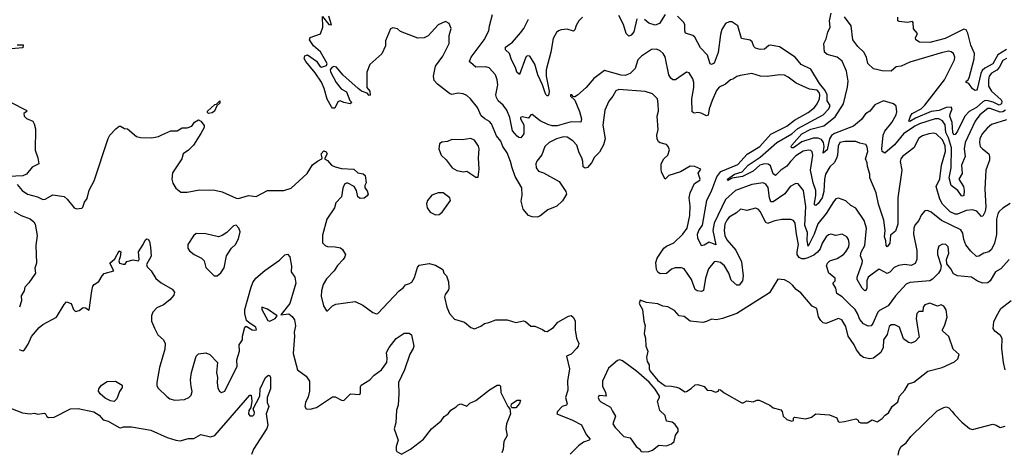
# Model space of a CAD drawing. Extents: x 2087054 to 2277909, y 548907 to 753496.
# Tile 257 of 444: x 2154481 to 2162327, y 693919 to 697364. Entities that reach past the tile are written whole.
import ezdxf

# ---------------------------------------------------------------- set-up
doc = ezdxf.new("R2010")
doc.units = 0

msp = doc.modelspace()

# ---------------------------------------------------------------- linework, layer by layer
at = {"layer": '0CON20XD'}
for points in [[(2157035, 696717.5), (2157015, 696710), (2156991.4, 696658.6), (2156975, 696659.2), (2156965, 696669.2), (2156930.1, 696730.1), (2156908, 696815), (2156886.4, 696866.4), (2156835, 696940), (2156760.2, 697030.2), (2156748.1, 697055), (2156752.5, 697077.5), (2156775, 697083.1), (2156845, 697035.2), (2156873.1, 696993.1), (2156885, 696986.1), (2156925, 696999.8), (2156932.2, 697015), (2156878.6, 697108.6), (2156823.3, 697155), (2156789.2, 697205), (2156795, 697223.3), (2156879.2, 697250.8), (2156897.8, 697305), (2156895, 697390), (2156945, 697326.7), (2156966.7, 697323.3), (2156945, 697392.5)], [(2162375, 695900), (2162316, 695864), (2162285, 695835.6), (2162275, 695818), (2162264.7, 695775), (2162265.9, 695654.1), (2162248.4, 695585), (2162225, 695533.6), (2162205, 695516.1), (2162165, 695503.9), (2162125, 695481.9), (2162105, 695479.2), (2162060.7, 695520.7), (2162021.7, 695571.7), (2162004.4, 695615), (2161997.8, 695665), (2161979.7, 695689.7), (2161826.2, 695766.2), (2161745, 695832.5), (2161715, 695844), (2161695, 695842), (2161663.8, 695806.2), (2161645, 695766), (2161615, 695728), (2161607.3, 695705), (2161603.6, 695655), (2161629.1, 695525), (2161630.8, 695455), (2161617.3, 695422.7), (2161585, 695406.9), (2161535, 695415.4), (2161484, 695406), (2161449.8, 695390.2), (2161415, 695353.1), (2161395, 695342.5), (2161335, 695374.6), (2161325, 695373.9), (2161241.1, 695315), (2161231.1, 695285), (2161232.2, 695225), (2161225, 695208.6), (2161215, 695204), (2161194, 695225), (2161155.9, 695295.9), (2161155.9, 695315), (2161195.4, 695425), (2161196.4, 695445), (2161182.1, 695485), (2161187.3, 695512.7), (2161215.3, 695565), (2161228.2, 695705), (2161211.5, 695765), (2161144.5, 695864.5), (2161105.5, 695885.5), (2161065, 695920.8), (2161005, 695942.9), (2160985, 695936.9), (2160965, 695914.4), (2160908.5, 695821.5), (2160840.2, 695739.8), (2160813.3, 695655), (2160765, 695560), (2160756.1, 695605), (2160758.3, 695668.3), (2160738.6, 695725), (2160746.1, 695876.1), (2160727.1, 696005), (2160685, 696055.8), (2160665, 696059.2), (2160622, 696035), (2160578.3, 695978.3), (2160485, 695913.3), (2160466, 695915), (2160454.8, 695945), (2160446.6, 696026.6), (2160425.6, 696055), (2160405, 696065.5), (2160315, 696051.8), (2160185, 696003.4), (2160105, 695932.1), (2160014.8, 695745), (2160005.8, 695685), (2160029.2, 695570.8), (2159975, 695593.5), (2159935, 695568.2), (2159915, 695564.5), (2159885, 695624), (2159882.5, 695655), (2159894.1, 695685.9), (2159922.8, 695727.2), (2159957.8, 695925), (2159997.6, 696007.6), (2160036.2, 696113.8), (2160068.6, 696155), (2160205, 696209.8), (2160277.9, 696292.1), (2160378, 696355), (2160467.2, 696452.8), (2160593.8, 696515), (2160655.5, 696564.5), (2160765.4, 696625), (2160814.6, 696665), (2160834.7, 696695), (2160853.4, 696735), (2160858.4, 696765), (2160850.8, 696785), (2160835, 696802.1), (2160775, 696812.1), (2160668.3, 696858.3), (2160605, 696906.7), (2160575, 696921.2), (2160535.9, 696924.1), (2160437.4, 696912.6), (2160385, 696915.5), (2160315, 696936.4), (2160221.1, 696918.9), (2160195, 696910.6), (2160165, 696890), (2160145, 696885.7), (2160105, 696850.5), (2160055, 696827.5), (2160035, 696801.4), (2159998.2, 696721.8), (2159976, 696655), (2159967.5, 696605), (2159955, 696598.8), (2159910.9, 696620.9), (2159885, 696624.5), (2159855, 696618.6), (2159840.4, 696630.4), (2159837.6, 696735), (2159852.7, 696825), (2159852.2, 696865), (2159845, 696893.3), (2159815, 696940), (2159795, 696946.2), (2159706.2, 696885), (2159685, 696884.3), (2159668.6, 696898.6), (2159653.8, 696925), (2159625, 697068), (2159609.4, 697095), (2159585, 697117.1), (2159555, 697128.6), (2159515, 697127.5), (2159435, 697073.1), (2159408.1, 697045), (2159384.5, 696975), (2159345, 696935.5), (2159305, 696920.8), (2159275, 696921.4), (2159141.4, 696958.6), (2159055.4, 696894.6), (2158995.8, 696825), (2158925, 696763.8), (2158905, 696750), (2158895, 696750), (2158880, 696765), (2158870, 696765), (2158870, 696755), (2158905, 696722.5), (2158942.7, 696632.7), (2158958.2, 696575), (2158952.7, 696547.3), (2158875, 696549.7), (2158765, 696519.8), (2158725, 696518.4), (2158688.4, 696528.4), (2158629.7, 696559.7), (2158565, 696610), (2158555, 696606.2), (2158535, 696578.8), (2158485, 696591.4), (2158472.5, 696585), (2158471.4, 696575), (2158497.6, 696527.6), (2158499.1, 696455), (2158475, 696424.4), (2158457.5, 696425), (2158445.7, 696435.7), (2158408.9, 696478.9), (2158386.5, 696586.5), (2158363.8, 696643.8), (2158335, 696684.5), (2158295, 696718.9), (2158279.6, 696745), (2158276.5, 696765), (2158290.8, 696845), (2158286.2, 696885), (2158273.3, 696925), (2158221.2, 696981.2), (2158195, 696989.1), (2158115.4, 696985.4), (2158072.4, 697022.4), (2158065.8, 697035), (2158078.2, 697065), (2158181.6, 697205), (2158220, 697275), (2158224.3, 697315), (2158248, 697405)], [(2158965, 697383.3), (2158936.2, 697355), (2158915, 697317.5), (2158905.9, 697284.1), (2158895, 697273.3), (2158845, 697289.2), (2158795.8, 697284.2), (2158775, 697276.2), (2158758.3, 697261.7), (2158730.9, 697215), (2158712.3, 697105), (2158677.1, 696965), (2158677.5, 696915), (2158700.7, 696795), (2158698.8, 696771.2), (2158691.2, 696758.8), (2158685, 696758), (2158675, 696769.2), (2158665, 696790), (2158647.5, 696845), (2158610, 696925), (2158585, 697009.2), (2158546.2, 697075), (2158525, 697075.6), (2158514.6, 697065.4), (2158465, 696927.5), (2158442.9, 696945), (2158433.2, 696983.2), (2158400, 697045), (2158385.5, 697095), (2158351.9, 697125), (2158351.4, 697145), (2158408.9, 697185), (2158471, 697259), (2158498.2, 697295), (2158535, 697368)], [(2159397.9, 697372.1), (2159375, 697268), (2159355, 697240), (2159335, 697233.8), (2159313.7, 697253.7), (2159292.5, 697325), (2159255, 697396.9)], [(2159625.8, 697405), (2159578.6, 697335), (2159545, 697320.9), (2159495, 697336.2), (2159460.9, 697365)], [(2161255.5, 696135), (2161238.1, 696195), (2161235.6, 696225), (2161220, 696255), (2161240.5, 696315), (2161235, 696352.5), (2161225, 696370), (2161175, 696380), (2161143.8, 696393.8), (2161055.8, 696394.2), (2161016.9, 696385), (2161002, 696358), (2160998, 696285), (2160990.6, 696259.4), (2160972.7, 696225), (2160937.7, 696192.3), (2160901.2, 696135), (2160893.5, 696095), (2160890.3, 695995), (2160875, 695946.5), (2160845, 695899.3), (2160824.6, 695884.6), (2160815, 695890), (2160813.5, 695903.5), (2160824.8, 695965.2), (2160825.2, 696005), (2160804.3, 696065), (2160783.5, 696165), (2160801.4, 696285), (2160795, 696312.5), (2160785, 696321.8), (2160766, 696326), (2160725, 696316.7), (2160665, 696279.1), (2160623.8, 696235), (2160595, 696198.4), (2160546.8, 696165), (2160505, 696123.6), (2160485, 696136.7), (2160465, 696200.9), (2160445, 696213.8), (2160415, 696215.6), (2160378.2, 696205), (2160325, 696158.9), (2160241.1, 696115), (2160159.1, 696100.9), (2160123.8, 696083.8), (2160122, 696095), (2160178.2, 696135), (2160237, 696153), (2160285, 696204.8), (2160381.3, 696268.7), (2160514.9, 696385.1), (2160635, 696456), (2160681, 696499), (2160883.6, 696606.4), (2160927.9, 696655), (2160939.8, 696680.2), (2160915, 696718.6), (2160914.7, 696765), (2160901, 696801), (2160854.3, 696855), (2160785, 696971.2), (2160707.3, 697007.3), (2160660, 697065), (2160536.9, 697146.9), (2160465, 697162.2), (2160451.2, 697158.8), (2160415, 697128.5), (2160382.2, 697127.8), (2160345, 697137.8), (2160330.2, 697150.2), (2160317.7, 697187.7), (2160302.3, 697202.3), (2160233.7, 697213.7), (2160205, 697314.2), (2160155, 697346.2), (2160135, 697346.7), (2160105.9, 697334.1), (2160075, 697286.7), (2160064.6, 697245.4), (2160047.3, 697102.7), (2160015, 697018.5), (2159995, 697006.4), (2159983.6, 697013.6), (2159962.3, 697082.3), (2159905, 697140.6), (2159861.5, 697225), (2159845, 697237.9), (2159787.5, 697257.5), (2159780.8, 697275), (2159780.8, 697325), (2159771.2, 697345), (2159723.4, 697393.4)], [(2162336.1, 696645), (2162315, 696630.2), (2162295, 696627.2), (2162215, 696656.6), (2162195, 696655.8), (2162132.3, 696607.7), (2162094.2, 696555), (2162015.3, 696385), (2162008.2, 696335), (2162015.4, 696275), (2161987.1, 696205), (2161991.5, 696138.5), (2161965.4, 696095), (2162003.2, 696035), (2162008.4, 696005), (2162004.5, 695965), (2161995, 695958.8), (2161985, 695962.1), (2161955.9, 696005), (2161904, 696044), (2161888.4, 696105), (2161895.3, 696145.3), (2161902.9, 696185), (2161906.6, 696345), (2161883.4, 696423.4), (2161862.6, 696465), (2161856.8, 696526.8), (2161835, 696559.2), (2161805, 696573.6), (2161775, 696573.8), (2161652.5, 696535), (2161615, 696517.5), (2161523.5, 696455), (2161451.4, 696368.6), (2161375, 696300), (2161355, 696315.7), (2161350, 696335), (2161361.7, 696445), (2161374.8, 696475.2), (2161430.8, 696545), (2161465, 696607.1), (2161471.5, 696631.5), (2161466.2, 696675), (2161445, 696693.8), (2161365, 696717.8), (2161295, 696686.4), (2161255.6, 696635), (2161220.2, 696615), (2161189.9, 696570.1), (2161124.6, 696515.4), (2160975, 696456.8), (2160949.3, 696440.7), (2160933.9, 696415), (2160915, 696326.5), (2160885, 696302.5), (2160892.9, 696355), (2160886.7, 696385), (2160869.7, 696409.7), (2160845, 696420.1), (2160805, 696419.6), (2160715, 696390.6), (2160646.7, 696345), (2160630.6, 696345), (2160628, 696355), (2160633.6, 696365), (2160713.2, 696455), (2160785, 696492.7), (2160890.4, 696519.6), (2160979.5, 696590.5), (2161044.8, 696695), (2161076.9, 696826.9), (2161082.5, 696875), (2161070.7, 696955), (2161035.6, 697035), (2160995, 697064.5), (2160915, 697086.2), (2160895, 697106.7), (2160889.6, 697175), (2160908.9, 697211.1), (2160921.2, 697265), (2160939.1, 697305), (2160935.5, 697355.5), (2160946.6, 697415)], [(2162345, 697053.8), (2162315, 697038.9), (2162285.6, 696984.4), (2162267.3, 696962.7), (2162225, 696937.3), (2162207.5, 696915), (2162200.4, 696885), (2162202.2, 696835), (2162225.7, 696795), (2162301.7, 696725), (2162308, 696715), (2162304.3, 696695), (2162285, 696683.4), (2162237.5, 696707.5), (2162198.8, 696718.8), (2162175, 696719.8), (2162155, 696711.1), (2162105, 696665.5), (2162047.6, 696632.4), (2162013.7, 696596.3), (2161955, 696476.9), (2161935, 696449.6), (2161925, 696446.5), (2161917.3, 696465), (2161912.6, 696545), (2161894.3, 696595), (2161895.2, 696615), (2161912.1, 696655), (2161905, 696667.3), (2161865.2, 696665.2), (2161808.4, 696641.6), (2161745, 696633.8), (2161619, 696581), (2161575, 696553.8), (2161567.5, 696555), (2161579.6, 696595), (2161593.9, 696616.1), (2161665.4, 696654.6), (2161693.8, 696683.8), (2161851.5, 696885), (2161929.1, 697045), (2161932.7, 697065), (2161921.4, 697095), (2161905, 697108.1), (2161885, 697112.5), (2161835, 697103.6), (2161575, 697026.2), (2161505, 696993.1), (2161465, 696988.9), (2161425, 696954.5), (2161355, 696958), (2161285, 696972.9), (2161239.6, 697015), (2161229.8, 697065), (2161208.8, 697105), (2161160.3, 697150.3), (2161119.4, 697205), (2161106.4, 697315), (2161055, 697386.6)], [(2162343.6, 697126.4), (2162276.9, 697083.1), (2162235, 697012.7), (2162171.4, 696978.6), (2162151.3, 696958.7), (2162140.2, 696935), (2162110, 696810), (2162105, 696802), (2162095, 696800.8), (2162075, 696814.2), (2162045.6, 696855.6), (2162023.3, 696865), (2162023.8, 696875), (2162037.5, 696882.5), (2162048, 696902), (2162087.9, 697052.1), (2162088.5, 697095), (2162061.7, 697161.7), (2162037.9, 697257.9), (2162023.1, 697283.1), (2162005, 697289.2), (2161902.8, 697237.2), (2161855, 697213.3), (2161735, 697183.8), (2161652.5, 697185), (2161622.5, 697205), (2161620.7, 697219.3), (2161636.2, 697255), (2161602.3, 697292.3), (2161601.7, 697341.7), (2161595, 697350), (2161555, 697341.2), (2161490.5, 697350.5), (2161480, 697355), (2161480, 697385)], [(2162365, 695454.3), (2162299.4, 695380.6), (2162256, 695355), (2162215, 695285.8), (2162195, 695267.8), (2162155, 695266.2), (2162113.2, 695283.2), (2162065, 695314.6), (2161954.7, 695324.7), (2161921.4, 695341.4), (2161900.2, 695380.2), (2161869.1, 695419.1), (2161867.8, 695455), (2161884.5, 695505), (2161878.9, 695555), (2161860, 695575), (2161835, 695575.8), (2161805, 695560), (2161794.2, 695525), (2161794.4, 695495), (2161823.2, 695403.2), (2161818.3, 695371.7), (2161802.9, 695345), (2161755, 695296.9), (2161734.6, 695285.4), (2161575, 695270), (2161545, 695257.1), (2161459.1, 695165), (2161402.5, 695085), (2161332.7, 695047.3), (2161320.4, 695035), (2161280, 694945), (2161265, 694927.5), (2161243.4, 694923.4), (2161205, 694941.4), (2161177.1, 694977.1), (2161158.2, 695025), (2161139.1, 695055), (2161085, 695106.8), (2161035, 695156.1), (2160992.2, 695185), (2160984.5, 695225), (2160962, 695265), (2160978.8, 695285), (2160978.8, 695305), (2160930, 695345), (2160910, 695405), (2160918, 695425), (2160936.4, 695443.6), (2160995, 695461.9), (2161045, 695494.6), (2161065, 695515.6), (2161087.3, 695555), (2161092.2, 695585), (2161085.4, 695615), (2161072.2, 695635), (2161035, 695655.4), (2160984.4, 695644.4), (2160945, 695655.7), (2160925, 695650), (2160907.1, 695635), (2160874.5, 695585), (2160860.8, 695539.2), (2160838.3, 695511.7), (2160809.8, 695490.2), (2160762.7, 695467.3), (2160735, 695458.7), (2160715, 695459.6), (2160691.4, 695471.4), (2160677.7, 695495), (2160676.2, 695515), (2160688.2, 695575), (2160670.4, 695655), (2160660, 695745), (2160648, 695765), (2160625, 695774), (2160554.2, 695774.2), (2160497.6, 695762.4), (2160454.3, 695745.7), (2160442.3, 695742.3), (2160425, 695751.2), (2160384.5, 695835), (2160365, 695854.5), (2160345, 695863.5), (2160275, 695843.8), (2160225, 695855.6), (2160193.2, 695826.8), (2160135, 695792.1), (2160115, 695766.4), (2160101.2, 695735), (2160095.8, 695685), (2160099.4, 695645), (2160115, 695611.5), (2160188.4, 695528.4), (2160233.5, 695435), (2160246.2, 695323.8), (2160240.9, 695285), (2160215, 695248.9), (2160195, 695249.1), (2160150, 695290), (2160132.3, 695345), (2160098.2, 695405), (2160065, 695430.8), (2160025, 695439.4), (2160014, 695435), (2159970.4, 695379.6), (2159946.5, 695305), (2159931.3, 695208.7), (2159915, 695200), (2159878.8, 695205), (2159864.4, 695215), (2159856.2, 695236.2), (2159834.4, 695295), (2159775, 695380), (2159755, 695388.1), (2159705, 695388.5), (2159675, 695377.5), (2159635, 695342.9), (2159585, 695340.6), (2159565, 695354.2), (2159555, 695373.8), (2159549.1, 695430.9), (2159560.6, 695465), (2159614.6, 695545), (2159635, 695561.9), (2159695, 695587.7), (2159764.6, 695655), (2159799.7, 695705), (2159820.6, 695805), (2159823, 695883), (2159816.5, 695945), (2159823.8, 695985), (2159859.5, 696060.5), (2159900.8, 696085), (2159904.3, 696095), (2159887, 696143), (2159910, 696175), (2159860, 696195), (2159823, 696197), (2159747.9, 696152.1), (2159655, 696123.3), (2159625, 696093.8), (2159595, 696150), (2159593, 696177), (2159594.1, 696215.9), (2159613.3, 696255), (2159645.7, 696284.3), (2159658.3, 696328.3), (2159648.8, 696355), (2159635, 696370), (2159585, 696383.8), (2159572.8, 696392.8), (2159561.8, 696415), (2159559.6, 696445), (2159569.1, 696490.9), (2159561.8, 696595), (2159570.5, 696635), (2159570, 696695), (2159563, 696733), (2159525, 696773.3), (2159465, 696792), (2159255, 696807.5), (2159231.7, 696798.3), (2159207.5, 696755), (2159174.7, 696715.3), (2159142.9, 696645), (2159128.5, 696525), (2159146.7, 696415), (2159132.8, 696367.2), (2159100.9, 696309.1), (2159061.2, 696268.8), (2159038.8, 696225), (2159005, 696186.7), (2158987, 696183), (2158971.7, 696191.7), (2158969.5, 696235), (2158960.4, 696265), (2158938.9, 696305), (2158920.8, 696365), (2158888.8, 696398.8), (2158845, 696429.6), (2158815, 696432.3), (2158758, 696415), (2158700, 696385), (2158664.6, 696355.4), (2158642.1, 696287.9), (2158601.7, 696238.3), (2158593.5, 696215), (2158595.4, 696185), (2158615, 696158.5), (2158655, 696144.3), (2158781.2, 696075), (2158833.3, 695995), (2158838.8, 695975), (2158807.8, 695922.2), (2158760.3, 695879.7), (2158689.1, 695850.9), (2158625, 695799.2), (2158605, 695790.6), (2158564.4, 695794.4), (2158535, 695806), (2158493.8, 695855), (2158478.3, 695918.3), (2158484.5, 695965.5), (2158481.8, 696025), (2158429.3, 696115), (2158405, 696183.8), (2158393.2, 696235), (2158366.5, 696305), (2158330.9, 696355), (2158315, 696398.1), (2158279.9, 696439.9), (2158240, 696535), (2158223.6, 696553.6), (2158186.9, 696575), (2158159.5, 696599.5), (2158128.1, 696665), (2158074.6, 696734.6), (2158045, 696760), (2158015, 696772.5), (2157975, 696779.4), (2157925, 696769.4), (2157905, 696777.1), (2157809.7, 696849.7), (2157785, 696880), (2157778.6, 696915), (2157794, 696995), (2157852, 697075), (2157904.3, 697175), (2157902.3, 697237.7), (2157918.8, 697295), (2157902.5, 697335), (2157875, 697350), (2157815, 697323.8), (2157735.5, 697234.5), (2157705, 697219.2), (2157655, 697216.2), (2157515, 697271.2), (2157492, 697292), (2157455, 697298.8), (2157435, 697292.5), (2157396.2, 697195), (2157396, 697155), (2157366.8, 697093.2), (2157271.7, 697008.3), (2157248, 696945), (2157246.7, 696825), (2157270, 696795), (2157275, 696762.5), (2157265, 696761.2), (2157248.9, 696778.9), (2157205, 696793.9), (2157177.1, 696815), (2157055, 696925.5), (2157005.1, 696985.1), (2156985, 696991.2), (2156967.2, 696982.8), (2156955.8, 696965), (2156958.8, 696948.8), (2157003.4, 696863.4), (2157042.6, 696812.6), (2157085, 696788.8), (2157111.7, 696721.7), (2157127.5, 696705), (2157115, 696693.3), (2157063.6, 696703.6), (2157035, 696717.5)], [(2154460, 697165), (2154510, 697165), (2154505, 697140), (2154385, 697130)], [(2154413.3, 696705), (2154532.5, 696645), (2154540, 696635), (2154513, 696617), (2154517.5, 696595), (2154536.4, 696576.4), (2154586.1, 696556.1), (2154597.5, 696535), (2154607.5, 696495), (2154603.8, 696325), (2154626.7, 696265), (2154632.5, 696217.5), (2154581.2, 696188.8), (2154535.5, 696134.5), (2154505, 696121.1), (2154395.5, 696115.5)], [(2155985, 696616.7), (2155976.7, 696625), (2155978.8, 696635), (2156035, 696687.5), (2156048.3, 696691.7), (2156076.7, 696716.7), (2156075, 696700), (2156051.7, 696678.3), (2156032.5, 696635), (2156015, 696623.3), (2155985, 696616.7)], [(2154460.5, 696050.5), (2154500, 696005), (2154543.3, 695975), (2154622.3, 695952.3), (2154665, 695932), (2154685, 695934), (2154745, 695968.8), (2154835, 695955.7), (2154860, 695935), (2154915, 695866.7), (2154935, 695857.5), (2154975, 695863.3), (2154985, 695872.5), (2154998.3, 695911.7), (2155018.5, 695941.5), (2155035, 696007.5), (2155075, 696080), (2155185, 696417.5), (2155200, 696445), (2155247.5, 696495), (2155275, 696516.7), (2155285, 696517.5), (2155315, 696497.5), (2155340, 696495), (2155412.5, 696435), (2155445, 696426.2), (2155535, 696422.9), (2155587.5, 696435), (2155615, 696448), (2155685, 696480), (2155735, 696480), (2155775, 696502.5), (2155815, 696503.8), (2155852.5, 696515), (2155873.2, 696546.8), (2155905, 696566), (2155925, 696556.2), (2155951.7, 696521.7), (2155950, 696505), (2155925, 696457.5), (2155865.8, 696365), (2155825, 696324.2), (2155784.3, 696295.7), (2155774, 696255), (2155698.8, 696145), (2155694, 696095), (2155702.3, 696062.3), (2155725, 696023.3), (2155765, 695990), (2155815, 695992), (2155915, 696010), (2156035, 696005.8), (2156094.1, 695994.1), (2156205, 695943.3), (2156225, 695940), (2156305, 695963.8), (2156365, 695957.1), (2156455, 696002.9), (2156585, 696004), (2156645, 696023.1), (2156771.7, 696138.3), (2156815, 696207.5), (2156855, 696238), (2156890, 696255), (2156892.5, 696265), (2156883.3, 696295), (2156905, 696319.2), (2156922.7, 696312.7), (2156930, 696295), (2156910, 696255), (2156935, 696242.5), (2156966.4, 696206.4), (2156995, 696191.2), (2157045, 696180), (2157144.1, 696174.1), (2157175, 696143.8), (2157217, 696137), (2157233, 696123), (2157242.5, 696065), (2157232.5, 696045), (2157232.5, 696025), (2157250.7, 696000.7), (2157257.5, 695975), (2157249.3, 695960.7), (2157225.9, 695944.1), (2157195, 695941.2), (2157175, 695952.5), (2157166.2, 696005), (2157145.6, 696035.6), (2157095, 696061.2), (2157085, 696063.3), (2157070, 696055), (2157057, 696023), (2157046.4, 695953.6), (2157000.8, 695905), (2156988.6, 695865), (2156928, 695775), (2156892.8, 695647.2), (2156894.1, 695585.9), (2156915, 695565.7), (2156935, 695556.9), (2156995, 695555.6), (2157036.8, 695546.8), (2157054.2, 695534.2), (2157076.2, 695495), (2157072, 695475), (2157058.6, 695455), (2157013.1, 695406.9), (2156987.5, 695365), (2156925, 695300), (2156900.5, 695255), (2156885.7, 695205), (2156882.3, 695162.3), (2156902.5, 695085), (2156925, 695046.7), (2156935, 695046.2), (2156974.7, 695085.3), (2157001.5, 695098.5), (2157155, 695119.4), (2157215, 695091.6), (2157295, 695033.2), (2157325, 695022.2), (2157334.5, 695025.5), (2157504.5, 695205.5), (2157538.8, 695231.2), (2157555, 695254), (2157587.5, 695262.5), (2157605, 695273.8), (2157627.6, 695312.4), (2157650.3, 695389.7), (2157665, 695408.8), (2157695, 695415.7), (2157745, 695422), (2157795, 695408.8), (2157852.5, 695375), (2157860, 695345), (2157882.5, 695325), (2157897.7, 695277.7), (2157901.2, 695225), (2157898.3, 695211.7), (2157871.2, 695175), (2157866.4, 695153.6), (2157885.9, 695075.9), (2157906.7, 695025), (2157945, 694980), (2158025, 694956.7), (2158075, 694912.5), (2158105, 694903.3), (2158155, 694924), (2158184.2, 694945.8), (2158218.3, 694951.7), (2158275, 694973.8), (2158365, 694974.2), (2158435, 694953.1), (2158496.1, 694966.1), (2158511.2, 694961.2), (2158555, 694922.5), (2158585, 694922.5), (2158647.7, 694897.7), (2158665, 694883.8), (2158685, 694880), (2158735, 694913.3), (2158768.8, 694955), (2158855, 695004), (2158875, 695008), (2158890.8, 694995), (2158906.2, 694965), (2158906.7, 694895), (2158917, 694827), (2158936.2, 694785), (2158932, 694765), (2158920.3, 694749.7), (2158875, 694701.2), (2158837.5, 694685), (2158861.5, 694585), (2158846.8, 694486.8), (2158848.2, 694415), (2158829.6, 694355), (2158843.8, 694305), (2158837.5, 694295), (2158803.8, 694285), (2158767.5, 694245), (2158762.5, 694225), (2158885.5, 694175.5), (2158957.2, 694137.2), (2158995, 694060), (2159027.5, 694025), (2159020, 694015), (2158975, 693998.8), (2158935, 693970.8), (2158868.8, 693905)], [(2162345, 696567.6), (2162225, 696529.6), (2162189.6, 696500.4), (2162152.5, 696457.5), (2162132.5, 696417.5), (2162128.7, 696385), (2162135.5, 696355), (2162152.2, 696335), (2162204.2, 696295), (2162210, 696275), (2162208.9, 696245), (2162180.8, 696165), (2162171.1, 696015), (2162180, 695875), (2162175, 695836.2), (2162155, 695800), (2162145, 695798), (2162109.1, 695839.1), (2162075, 695851.2), (2162024.2, 695845.8), (2161955, 695815.9), (2161935, 695815.3), (2161895, 695833.3), (2161835.2, 695895.2), (2161813.3, 695935), (2161785.3, 696035), (2161813.2, 696096.8), (2161827.4, 696205), (2161859, 696315), (2161855, 696360.5), (2161835, 696406.4), (2161785.2, 696455.2), (2161765, 696461.3), (2161724.8, 696455.2), (2161675, 696439.2), (2161645, 696419.5), (2161605, 696343.1), (2161516, 696274), (2161501.5, 696255), (2161498.2, 696235), (2161511.8, 696165), (2161478.5, 695945), (2161478.1, 695735), (2161460.6, 695679.4), (2161421.1, 695648.9), (2161415.8, 695585), (2161395, 695554.3), (2161385.6, 695565), (2161383.2, 695603.2), (2161371.9, 695635), (2161379.1, 695685), (2161366.9, 695766.9), (2161324.7, 695895), (2161306.5, 695985), (2161256.9, 696105), (2161255.5, 696135)], [(2158135, 696110), (2158143.8, 696175), (2158137.1, 696265), (2158141.5, 696335), (2158136.9, 696356.9), (2158106, 696405), (2158075, 696418.9), (2158006.8, 696406.8), (2157925, 696408.8), (2157890, 696395), (2157845, 696390), (2157827.5, 696375), (2157821.2, 696335), (2157840.8, 696285), (2157878.5, 696248.5), (2157926, 696185), (2157965, 696164.2), (2158016.4, 696153.6), (2158045, 696157.5), (2158115, 696110), (2158135, 696110)], [(2157795, 695810.8), (2157825, 695814), (2157847.5, 695832.5), (2157914.2, 695925), (2157908, 695945), (2157855, 695985.6), (2157815, 695985.6), (2157764.3, 695965.7), (2157730, 695925), (2157722, 695898), (2157728.8, 695865), (2157752.6, 695832.6), (2157795, 695810.8)], [(2154437.6, 695837.6), (2154492.5, 695805), (2154565, 695777.5), (2154593.8, 695755), (2154604.2, 695735), (2154620, 695645), (2154610.8, 695565), (2154615.6, 695425), (2154600.8, 695385), (2154606.2, 695345), (2154555, 695268), (2154520.8, 695235), (2154516, 695205), (2154494, 695165), (2154494.2, 695125), (2154480, 695075)], [(2156055, 695323.3), (2156085, 695347.5), (2156110.7, 695389.3), (2156130, 695485), (2156170, 695545), (2156200, 695575), (2156225, 695620), (2156236.7, 695675), (2156226.7, 695705), (2156205, 695726.7), (2156185, 695722.5), (2156130.7, 695669.3), (2156095, 695646.7), (2156065, 695636.2), (2155965, 695658.8), (2155888.3, 695661.7), (2155865, 695642.5), (2155822, 695575), (2155821.2, 695545), (2155835, 695523.3), (2155872.5, 695495), (2155930, 695465), (2155950, 695445), (2155965, 695390), (2156030, 695325), (2156055, 695323.3)], [(2154477, 694737), (2154505, 694727.5), (2154519.2, 694735), (2154548.8, 694781.2), (2154575, 694840), (2154635, 694911.8), (2154665, 694937.1), (2154774, 694996), (2154834.2, 695095), (2154855, 695117.5), (2154890, 695105), (2154910, 695055), (2154925, 695040), (2154955, 695047.5), (2154987, 695073), (2155005, 695070), (2155035, 695050), (2155054.6, 695205.4), (2155065, 695241.2), (2155075, 695255.8), (2155112, 695278), (2155137.5, 695325), (2155155, 695342), (2155232.5, 695365), (2155198.8, 695425), (2155239.4, 695460.6), (2155275, 695522.5), (2155286, 695515), (2155281.2, 695475), (2155270, 695445), (2155277.5, 695425), (2155305, 695416.7), (2155321.7, 695418.3), (2155335, 695437.5), (2155385, 695452.5), (2155427, 695443), (2155432.5, 695455), (2155428.8, 695515), (2155465.6, 695574.4), (2155480.8, 695609.2), (2155495, 695620), (2155505, 695617.5), (2155515, 695597.5), (2155523.4, 695553.4), (2155528.5, 695481.5), (2155492.5, 695415), (2155497.5, 695395), (2155527.5, 695365), (2155565, 695303.3), (2155609.5, 695269.5), (2155697.3, 695217.3), (2155713.8, 695195), (2155708.3, 695171.7), (2155677, 695133), (2155627.6, 695092.4), (2155575, 695070.8), (2155543.1, 695035), (2155531.9, 695005), (2155532.1, 694962.1), (2155555, 694906.7), (2155580.8, 694855), (2155628.2, 694815), (2155639.7, 694785), (2155638.3, 694741.7), (2155595, 694593.3), (2155572.6, 694475), (2155575, 694448.8), (2155585, 694430), (2155652.7, 694362.7), (2155677.5, 694345), (2155716.1, 694333.9), (2155795, 694340), (2155828.8, 694355), (2155846.2, 694375), (2155855.9, 694404.1), (2155846.7, 694443.3), (2155842, 694495), (2155849.2, 694555), (2155888, 694685), (2155905, 694703.8), (2155965, 694711.2), (2155995, 694698.8), (2156058, 694635), (2156050, 694555), (2156058, 694515), (2156053.8, 694475), (2156060.7, 694430.7), (2156072.5, 694405), (2156090, 694395), (2156115, 694406.7), (2156214, 694605), (2156210.6, 694655), (2156232.5, 694725), (2156229.1, 694775), (2156257.1, 694815), (2156255.6, 694845), (2156275, 694916.7), (2156285, 694923.3), (2156333.3, 694895), (2156355, 694890.9), (2156368.1, 694895), (2156363.8, 694915), (2156309.5, 694949.5), (2156289.5, 694969.5), (2156273.9, 695025), (2156275, 695056.7), (2156323.9, 695226.1), (2156338.7, 695271.3), (2156363.8, 695306.2), (2156434, 695366), (2156550.5, 695449.5), (2156595, 695491.2), (2156615, 695496.2), (2156633.8, 695475), (2156648.3, 695401.7), (2156643.3, 695355), (2156673, 695313), (2156681.9, 695265), (2156634.3, 695105), (2156562.5, 695015), (2156625, 695021.4), (2156651.7, 695001.7), (2156670.6, 694975), (2156680, 694925), (2156667.5, 694875), (2156670.5, 694845), (2156659.1, 694705), (2156693.8, 694575), (2156765, 694526), (2156790.8, 694485), (2156790.8, 694405), (2156779.2, 694360.8), (2156759.2, 694315), (2156752.7, 694282.7), (2156764.1, 694264.1), (2156795, 694263.8), (2156845, 694275.7), (2156975, 694361.8), (2156995, 694361.1), (2157045, 694333.3), (2157065, 694330.8), (2157116, 694384), (2157191.2, 694378.8), (2157197, 694393), (2157196.2, 694443.8), (2157203.3, 694455), (2157272.5, 694495), (2157306.1, 694533.9), (2157365, 694576.2), (2157405.4, 694635), (2157409.2, 694665), (2157403.6, 694715), (2157425, 694754), (2157480, 694825), (2157545, 694868), (2157585, 694868), (2157602, 694855), (2157622, 694765), (2157617.1, 694745), (2157589.1, 694700.9), (2157546.5, 694575), (2157500.6, 694475), (2157502.2, 694385), (2157495.7, 694295), (2157484.3, 694255), (2157477.5, 694155), (2157466.2, 694105), (2157495.8, 694015), (2157480, 693965), (2157481.2, 693935), (2157487.5, 693925), (2157523.2, 693903.2), (2157594.5, 693945), (2157698.2, 694025), (2157762.2, 694105), (2157839.2, 694170.8), (2157862.3, 694205), (2157894.8, 694225.2), (2157917.8, 694255), (2157959.7, 694280.3), (2157975, 694298), (2157996, 694306), (2158045, 694287.5), (2158069.3, 694310.7), (2158115, 694331.2), (2158224.5, 694415.5), (2158285, 694452.5), (2158303.8, 694453.8), (2158311.2, 694445), (2158314.2, 694394.2), (2158370, 694285), (2158387.5, 694265), (2158391.5, 694225), (2158359.4, 694145), (2158355.9, 694105.9), (2158366.1, 694053.9), (2158340, 694005), (2158333.3, 693945), (2158323.9, 693916.1)], [(2161235, 694153.3), (2161275, 694177.5), (2161315, 694162.5), (2161355, 694187.5), (2161376.7, 694215), (2161405.7, 694234.3), (2161433.8, 694285), (2161478.8, 694321.2), (2161493.3, 694365), (2161535, 694413.3), (2161565, 694464.2), (2161605, 694477.5), (2161716.7, 694565), (2161832.5, 694595), (2161929.7, 694640.3), (2161955.8, 694664.2), (2161968.3, 694698.3), (2161920, 694740), (2161885, 694840.8), (2161835.8, 694885.8), (2161834.2, 694895), (2161854.5, 694935), (2161872.5, 694995), (2161863.1, 695053.1), (2161845, 695083.3), (2161825, 695092.5), (2161793.6, 695083.6), (2161735, 695106.2), (2161695, 695093.3), (2161681.2, 695075), (2161678.3, 695041.7), (2161645, 695041.2), (2161630, 695025), (2161624.5, 694985.5), (2161635.7, 694915), (2161648.8, 694835), (2161617.3, 694802.7), (2161585, 694788.8), (2161564.3, 694794.3), (2161525, 694822.5), (2161492.2, 694915), (2161455, 694933.8), (2161425, 694934.5), (2161409.8, 694920.2), (2161393.1, 694856.9), (2161365.4, 694815), (2161362.2, 694755), (2161342.9, 694715), (2161285, 694668.6), (2161255, 694662.9), (2161205, 694674.3), (2161185, 694689.2), (2161149.1, 694735), (2161130, 694775), (2161083.9, 694843.9), (2161065, 694921.2), (2161032, 694975), (2161005, 694985.6), (2160905, 694944.2), (2160885, 694951.2), (2160865, 694968.8), (2160846.9, 694996.9), (2160834.4, 695064.4), (2160795, 695081.9), (2160705, 695188), (2160668, 695215), (2160639.5, 695249.5), (2160615, 695271.4), (2160575, 695291.4), (2160522.3, 695297.7), (2160455, 695188), (2160195, 695025.7), (2160082.5, 694985), (2160035, 694974.3), (2159995, 694980), (2159955, 694960), (2159925, 694953.3), (2159825, 694964.4), (2159775, 695000.8), (2159735, 695006), (2159697.9, 695047.9), (2159645, 695078), (2159605, 695083.8), (2159565, 695102.5), (2159475, 695113.3), (2159425, 695130), (2159417.5, 695105), (2159443.3, 695055), (2159453.9, 694963.9), (2159465.9, 694925.9), (2159456.2, 694865), (2159468.3, 694828.3), (2159471.2, 694765), (2159486.7, 694725), (2159476.7, 694675), (2159482.3, 694642.3), (2159496.7, 694615), (2159496.7, 694585), (2159504, 694565), (2159565, 694490), (2159625, 694447.5), (2159675.9, 694445.9), (2159715, 694436.7), (2159738.8, 694428.8), (2159780.7, 694400.7), (2159795, 694403.3), (2159832.3, 694427.7), (2159865, 694457.5), (2159885, 694460), (2159935, 694442.5), (2159960, 694415), (2159995, 694410), (2160025, 694396.7), (2160050, 694405), (2160051.7, 694418.3), (2160065, 694417.5), (2160093.8, 694393.8), (2160235, 694312.5), (2160245, 694312.5), (2160275, 694330), (2160325, 694321.2), (2160355, 694333.3), (2160375, 694333.3), (2160460, 694295), (2160485, 694272.5), (2160547.3, 694257.3), (2160556.2, 694245), (2160565, 694207.5), (2160595, 694180), (2160635, 694167.5), (2160647, 694173), (2160648.3, 694191.7), (2160655, 694200), (2160745, 694186.2), (2160790.7, 694199.3), (2160826.4, 694226.4), (2160935, 694216.2), (2160993.3, 694193.3), (2161003.3, 694165), (2161015, 694160), (2161055, 694163.3), (2161145, 694186.7), (2161162.5, 694175), (2161165, 694162.5), (2161183.6, 694153.6), (2161235, 694153.3)], [(2162334.2, 694575), (2162320, 694635), (2162306.9, 694745), (2162310.9, 694825), (2162298, 694848), (2162251.4, 694885), (2162239.4, 694905), (2162243, 694957), (2162265.7, 695004.3), (2162298.8, 695065), (2162382.1, 695127.9)], [(2156475, 694962.5), (2156518.1, 694985), (2156533.8, 695005), (2156455, 695060), (2156410, 695075), (2156410, 695055), (2156458, 694968), (2156475, 694962.5)], [(2159455, 693923.8), (2159495, 693926.2), (2159522.5, 693935), (2159575, 693976.7), (2159635, 693970.8), (2159675, 693986), (2159695.7, 694004.3), (2159708, 694055), (2159727.5, 694085), (2159727.1, 694105), (2159705, 694140), (2159679.5, 694159.5), (2159636.2, 694166.2), (2159625, 694212.5), (2159582.3, 694252.3), (2159563.3, 694325), (2159580, 694355), (2159578.8, 694365), (2159545, 694421.4), (2159497.8, 694477.8), (2159395.5, 694565.5), (2159285, 694647.5), (2159264, 694656), (2159245, 694651.2), (2159172.1, 694587.9), (2159126, 694485), (2159124.4, 694445), (2159150, 694395), (2159153.6, 694366.4), (2159105, 694371.2), (2159095, 694367.5), (2159092, 694355), (2159098.8, 694335), (2159112.1, 694322.1), (2159187.8, 694277.8), (2159205.5, 694245.5), (2159227.7, 694207.7), (2159207.1, 694145), (2159225, 694115.3), (2159295, 694044.6), (2159345, 694033.8), (2159393.3, 693965), (2159422.5, 693945), (2159432.5, 693925), (2159455, 693923.8)], [(2154374.3, 694284.3), (2154503.7, 694233.7), (2154565, 694224.5), (2154599.7, 694229.7), (2154625, 694222.9), (2154675, 694230.8), (2154685.7, 694225.7), (2154696, 694205), (2154710, 694195), (2154755, 694199.2), (2154885, 694266.2), (2154947.9, 694267.9), (2155071.3, 694241.3), (2155115.6, 694215.6), (2155145, 694177.5), (2155185, 694166.9), (2155275, 694116.2), (2155286, 694114), (2155307, 694123), (2155373, 694123), (2155525, 694095.6), (2155655, 694037.5), (2155725, 694014.6), (2155759.1, 694010.9), (2155825, 694028.1), (2155869.7, 694030.3), (2155925, 694062), (2156002.4, 694042.4), (2156035, 694051.8), (2156315, 694373.3), (2156326, 694375), (2156332.2, 694325), (2156323.8, 694275), (2156307.9, 694252.1), (2156305.3, 694225), (2156315, 694209.1), (2156339.5, 694210.5), (2156349.4, 694220.6), (2156352.1, 694235), (2156340.9, 694265), (2156394.3, 694365), (2156396.4, 694423.6), (2156438.6, 694515), (2156465, 694534), (2156475, 694528.8), (2156480, 694515), (2156478.6, 694425), (2156454.4, 694355), (2156454, 694315), (2156466.2, 694285), (2156446, 694225), (2156458.5, 694135), (2156450.9, 694109.1), (2156345, 693944.2), (2156328.8, 693901.2)], [(2155235, 694323.1), (2155205, 694329.1), (2155161.2, 694351.2), (2155121.8, 694385), (2155109.4, 694405), (2155112.5, 694425), (2155132.5, 694455), (2155176.8, 694483.2), (2155245, 694486), (2155298, 694455), (2155297.3, 694435), (2155275.5, 694404.5), (2155256.4, 694345), (2155235, 694323.1)], [(2158403.6, 694273.6), (2158396.7, 694285), (2158400, 694305), (2158445, 694334), (2158472.5, 694335), (2158465, 694308), (2158435, 694274.4), (2158403.6, 694273.6)], [(2161481.9, 693895), (2161489.2, 693935), (2161505.5, 693964.5), (2161545, 693995.6), (2161581.1, 694045), (2161790.9, 694249.1), (2161845, 694277.1), (2161865, 694280.6), (2161885, 694274.3), (2161911.1, 694245), (2161929.1, 694219.1), (2161989.7, 694159.7), (2162049.5, 694109.5), (2162075, 694100.6), (2162235, 694141.9), (2162263.3, 694135), (2162295, 694117.5), (2162335, 694126.2)]]:
    msp.add_lwpolyline(points, dxfattribs=at)

doc.saveas('drawing.dxf')
